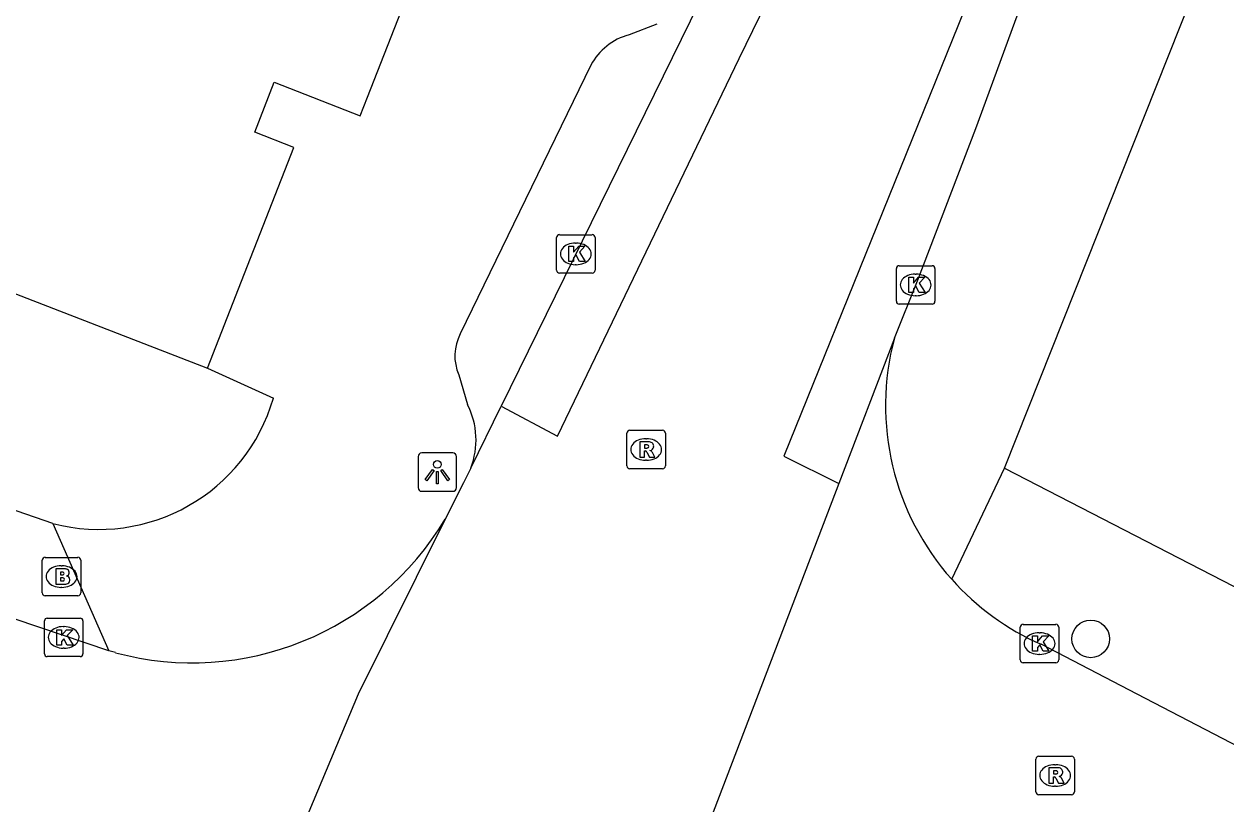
# Model space of a CAD drawing. Extents: x 160356 to 161355, y 381727 to 382845.
# Drawn here: x 160681.56 to 160712.78, y 381997.15 to 382017.41 of the extents above; entities that cross this region are included whole.
import ezdxf

# ---------------------------------------------------------------- set-up
doc = ezdxf.new("R2010")
doc.units = 0
for name, color, linetype in [('IMGEO_Boom', 7, 'Continuous'), ('IMGEO_Brandkraan', 7, 'Continuous'), ('IMGEO_Kolk', 7, 'Continuous'), ('IMGEO_Lichtpunt', 7, 'Continuous'), ('IMGEO_Pand', 7, 'Continuous'), ('IMGEO_Rijbaan_lokaal_gesloten', 7, 'Continuous'), ('IMGEO_Rijbaan_lokaal_open', 7, 'Continuous'), ('IMGEO_Rioolput', 7, 'Continuous'), ('IMGEO_Voetpad_open', 7, 'Continuous')]:
    doc.layers.add(name, color=color, linetype=linetype)

msp = doc.modelspace()

# ---------------------------------------------------------------- linework, layer by layer
at = {"layer": 'IMGEO_Boom'}
msp.add_circle((160709.269, 382001.436), 0.489, dxfattribs=at)
at = {"layer": 'IMGEO_Brandkraan'}
for p, q in [((160682.03, 382002.629), (160682.03, 382003.481)), ((160682.105, 382003.555), (160682.957, 382003.555)), ((160682.518, 382003.335), (160682.543, 382003.335)), ((160683.031, 382003.481), (160683.031, 382002.629)), ((160682.541, 382002.775), (160682.516, 382002.775)), ((160682.957, 382002.555), (160682.105, 382002.555))]:
    msp.add_line(p, q, dxfattribs=at)
for points in [[(160682.03, 382002.629), (160682.03, 382003.481)], [(160682.105, 382003.555), (160682.957, 382003.555)], [(160683.031, 382003.481), (160683.031, 382002.629)], [(160682.378, 382003.255), (160682.378, 382002.855), (160682.591, 382002.855)], [(160682.609, 382003.255), (160682.378, 382003.255)], [(160682.557, 382003.174), (160682.503, 382003.174), (160682.503, 382003.098)], [(160682.503, 382003.098), (160682.556, 382003.098)], [(160682.565, 382003.022), (160682.503, 382003.022), (160682.503, 382002.941)], [(160682.503, 382002.941), (160682.565, 382002.941)], [(160682.957, 382002.555), (160682.105, 382002.555)]]:
    msp.add_lwpolyline(points, dxfattribs=at)
for centre, radius, start, end in [((160682.107, 382003.479), 0.0765, 91.552, 178.448), ((160682.107, 382003.479), 0.0765, 91.552, 178.448), ((160682.955, 382003.479), 0.0765, 1.552, 88.448), ((160682.955, 382003.479), 0.0765, 1.552, 88.448), ((160682.558, 382003.136), 0.0379, 267.8285, 90.9355), ((160682.566, 382002.981), 0.0404, 269.8759, 90.5077), ((160682.613, 382003.11), 0.145, 59.4692, 91.5367), ((160682.638, 382003.157), 0.0922, 285.5137, 58.1501), ((160682.643, 382002.965), 0.105, 301.3115, 78.989), ((160682.597, 382003.106), 0.251, 268.6676, 293.5347), ((160682.107, 382002.631), 0.0765, 181.552, 268.448), ((160682.107, 382002.631), 0.0765, 181.552, 268.448), ((160682.955, 382002.631), 0.0765, 271.552, 358.448), ((160682.955, 382002.631), 0.0765, 271.552, 358.448)]:
    msp.add_arc(centre, radius, start, end, dxfattribs=at)
for centre, major_axis, ratio, start_param, end_param in [((160682.517, 382003.055), (-0.387, 0.002), 0.722429, 4.712389, 7.853982), ((160682.542, 382003.055), (-0.39, 0.002), 0.717154, 1.570796, 4.712389)]:
    msp.add_ellipse(centre, major_axis=major_axis, ratio=ratio, start_param=start_param, end_param=end_param, dxfattribs=at)
at = {"layer": 'IMGEO_Kolk'}
for p, q in [((160695.392, 382011.014), (160695.392, 382011.866)), ((160695.467, 382011.94), (160696.319, 382011.94)), ((160695.88, 382011.72), (160695.905, 382011.72)), ((160696.393, 382011.866), (160696.393, 382011.014)), ((160695.903, 382011.16), (160695.878, 382011.16)), ((160704.296, 382011.134), (160705.148, 382011.134)), ((160696.319, 382010.94), (160695.467, 382010.94)), ((160704.221, 382010.208), (160704.221, 382011.06)), ((160704.709, 382010.914), (160704.734, 382010.914)), ((160705.222, 382011.06), (160705.222, 382010.208)), ((160704.732, 382010.354), (160704.707, 382010.354)), ((160705.148, 382010.134), (160704.296, 382010.134)), ((160682.085, 382001.049), (160682.085, 382001.901)), ((160682.16, 382001.975), (160683.012, 382001.975)), ((160682.573, 382001.755), (160682.598, 382001.755)), ((160683.086, 382001.901), (160683.086, 382001.049)), ((160707.44, 382000.888), (160707.44, 382001.74)), ((160707.515, 382001.814), (160708.367, 382001.814)), ((160708.441, 382001.74), (160708.441, 382000.888)), ((160707.928, 382001.594), (160707.953, 382001.594)), ((160682.596, 382001.195), (160682.571, 382001.195)), ((160683.012, 382000.975), (160682.16, 382000.975)), ((160708.367, 382000.814), (160707.515, 382000.814)), ((160707.951, 382001.034), (160707.926, 382001.034))]:
    msp.add_line(p, q, dxfattribs=at)
for points in [[(160695.392, 382011.014), (160695.392, 382011.866)], [(160695.467, 382011.94), (160696.319, 382011.94)], [(160696.393, 382011.866), (160696.393, 382011.014)], [(160695.713, 382011.64), (160695.836, 382011.64), (160695.836, 382011.489), (160695.966, 382011.64), (160696.13, 382011.64), (160695.984, 382011.489), (160696.137, 382011.24), (160695.985, 382011.24), (160695.9, 382011.404), (160695.836, 382011.337), (160695.836, 382011.24), (160695.713, 382011.24), (160695.713, 382011.64)], [(160704.296, 382011.134), (160705.148, 382011.134)], [(160696.319, 382010.94), (160695.467, 382010.94)], [(160704.221, 382010.208), (160704.221, 382011.06)], [(160704.542, 382010.834), (160704.665, 382010.834), (160704.665, 382010.683), (160704.795, 382010.834), (160704.959, 382010.834), (160704.813, 382010.683), (160704.966, 382010.434), (160704.814, 382010.434), (160704.729, 382010.598), (160704.665, 382010.531), (160704.665, 382010.434), (160704.542, 382010.434), (160704.542, 382010.834)], [(160705.222, 382011.06), (160705.222, 382010.208)], [(160705.148, 382010.134), (160704.296, 382010.134)], [(160682.085, 382001.049), (160682.085, 382001.901)], [(160682.16, 382001.975), (160683.012, 382001.975)], [(160683.086, 382001.901), (160683.086, 382001.049)], [(160707.44, 382000.888), (160707.44, 382001.74)], [(160707.515, 382001.814), (160708.367, 382001.814)], [(160708.441, 382001.74), (160708.441, 382000.888)], [(160682.406, 382001.675), (160682.529, 382001.675), (160682.529, 382001.524), (160682.659, 382001.675), (160682.823, 382001.675), (160682.677, 382001.524), (160682.83, 382001.275), (160682.678, 382001.275), (160682.593, 382001.439), (160682.529, 382001.372), (160682.529, 382001.275), (160682.406, 382001.275), (160682.406, 382001.675)], [(160707.761, 382001.514), (160707.884, 382001.514), (160707.884, 382001.363), (160708.014, 382001.514), (160708.178, 382001.514), (160708.032, 382001.363), (160708.185, 382001.114), (160708.033, 382001.114), (160707.948, 382001.278), (160707.884, 382001.211), (160707.884, 382001.114), (160707.761, 382001.114), (160707.761, 382001.514)], [(160683.012, 382000.975), (160682.16, 382000.975)], [(160708.367, 382000.814), (160707.515, 382000.814)]]:
    msp.add_lwpolyline(points, dxfattribs=at)
for centre, start, end in [((160695.469, 382011.864), 91.552, 178.448), ((160695.469, 382011.864), 91.552, 178.448), ((160696.317, 382011.864), 1.552, 88.448), ((160696.317, 382011.864), 1.552, 88.448), ((160704.298, 382011.058), 91.552, 178.448), ((160704.298, 382011.058), 91.552, 178.448), ((160705.146, 382011.058), 1.552, 88.448), ((160705.146, 382011.058), 1.552, 88.448), ((160695.469, 382011.016), 181.552, 268.448), ((160695.469, 382011.016), 181.552, 268.448), ((160696.317, 382011.016), 271.552, 358.448), ((160696.317, 382011.016), 271.552, 358.448), ((160704.298, 382010.21), 181.552, 268.448), ((160704.298, 382010.21), 181.552, 268.448), ((160705.146, 382010.21), 271.552, 358.448), ((160705.146, 382010.21), 271.552, 358.448), ((160682.162, 382001.899), 91.552, 178.448), ((160682.162, 382001.899), 91.552, 178.448), ((160683.01, 382001.899), 1.552, 88.448), ((160683.01, 382001.899), 1.552, 88.448), ((160707.517, 382001.738), 91.552, 178.448), ((160707.517, 382001.738), 91.552, 178.448), ((160708.365, 382001.738), 1.552, 88.448), ((160708.365, 382001.738), 1.552, 88.448), ((160682.162, 382001.051), 181.552, 268.448), ((160682.162, 382001.051), 181.552, 268.448), ((160683.01, 382001.051), 271.552, 358.448), ((160683.01, 382001.051), 271.552, 358.448), ((160707.517, 382000.89), 181.552, 268.448), ((160707.517, 382000.89), 181.552, 268.448), ((160708.365, 382000.89), 271.552, 358.448), ((160708.365, 382000.89), 271.552, 358.448)]:
    msp.add_arc(centre, 0.0765, start, end, dxfattribs=at)
for centre, major_axis, ratio, start_param, end_param in [((160695.879, 382011.44), (-0.387, 0.002), 0.722429, 4.712389, 7.853982), ((160695.904, 382011.44), (-0.39, 0.002), 0.717154, 1.570796, 4.712389), ((160704.708, 382010.634), (-0.387, 0.002), 0.722429, 4.712389, 7.853982), ((160704.733, 382010.634), (-0.39, 0.002), 0.717154, 1.570796, 4.712389), ((160682.572, 382001.475), (-0.387, 0.002), 0.722429, 4.712389, 7.853982), ((160682.597, 382001.475), (-0.39, 0.002), 0.717154, 1.570796, 4.712389), ((160707.927, 382001.314), (-0.387, 0.002), 0.722429, 4.712389, 7.853982), ((160707.952, 382001.314), (-0.39, 0.002), 0.717154, 1.570796, 4.712389)]:
    msp.add_ellipse(centre, major_axis=major_axis, ratio=ratio, start_param=start_param, end_param=end_param, dxfattribs=at)
at = {"layer": 'IMGEO_Lichtpunt'}
for p, q in [((160691.795, 382006.173), (160691.795, 382005.366)), ((160691.795, 382006.173), (160691.795, 382005.366)), ((160692.697, 382006.268), (160691.889, 382006.268)), ((160692.697, 382006.268), (160691.889, 382006.268)), ((160692.791, 382005.366), (160692.791, 382006.173)), ((160692.791, 382005.366), (160692.791, 382006.173)), ((160691.889, 382005.272), (160692.697, 382005.272)), ((160691.889, 382005.272), (160692.697, 382005.272))]:
    msp.add_line(p, q, dxfattribs=at)
for points in [[(160692.169, 382005.837), (160692.208, 382005.809), (160692.02, 382005.547), (160691.982, 382005.574), (160692.169, 382005.837)], [(160692.271, 382005.789), (160692.318, 382005.789), (160692.318, 382005.467), (160692.271, 382005.467), (160692.271, 382005.789)], [(160692.381, 382005.809), (160692.419, 382005.836), (160692.606, 382005.574), (160692.567, 382005.546), (160692.381, 382005.809)]]:
    msp.add_lwpolyline(points, dxfattribs=at)
msp.add_circle((160692.294, 382005.971), 0.0994, dxfattribs=at)
for centre, start, end in [((160691.889, 382006.173), 90, 180), ((160691.889, 382006.173), 90, 180), ((160692.697, 382006.173), 0, 90), ((160692.697, 382006.173), 0, 90), ((160691.889, 382005.366), 180, 270), ((160691.889, 382005.366), 180, 270), ((160692.697, 382005.366), 270, 0), ((160692.697, 382005.366), 270, 360)]:
    msp.add_arc(centre, 0.0946, start, end, dxfattribs=at)
at = {"layer": 'IMGEO_Pand'}
for points in [[(160650.024, 382043.674), (160648.07, 382034.218), (160650.519, 382033.712), (160649.533, 382031.191), (160648.069, 382031.763), (160645.111, 382024.031), (160660.58, 382017.753), (160666.415, 382015.385), (160665.2, 382012.392), (160672.074, 382009.603), (160677.7, 382007.32), (160679.275, 382011.202), (160686.323, 382008.467)], [(160686.323, 382008.467), (160687.207, 382010.728), (160688.566, 382014.202), (160687.548, 382014.601), (160688.056, 382015.9), (160690.292, 382015.025), (160690.483, 382015.514), (160692.577, 382020.868)]]:
    msp.add_lwpolyline(points, dxfattribs=at)
at = {"layer": 'IMGEO_Rijbaan_lokaal_gesloten'}
for points in [[(160774.485, 382166.436), (160773.018, 382167.169), (160767.084, 382156.956), (160759.953, 382144.071), (160758.33, 382141.071), (160754.903, 382134.448), (160748.477, 382121.661), (160743.231, 382110.677), (160737.526, 382098.251), (160733.461, 382089.005), (160728.018, 382076.284), (160718.969, 382052.415), (160712.871, 382036.35), (160706.444, 382018.907), (160701.297, 382006.186), (160702.724, 382005.472)], [(160704.168, 382009.251), (160704.765, 382010.743), (160706.286, 382014.7), (160709.327, 382022.999), (160709.375, 382023.124)], [(160693.954, 382007.485), (160695.412, 382006.702), (160700.139, 382016.515), (160702.456, 382021.28)], [(160699.26, 382018.335), (160698.861, 382017.487), (160693.954, 382007.485)], [(160704.168, 382009.251), (160702.724, 382005.472)], [(160693.164, 382005.874), (160693.954, 382007.485)], [(160693.164, 382005.874), (160692.978, 382005.495), (160692.495, 382004.543)], [(160702.724, 382005.472), (160698.267, 381993.805)], [(160692.495, 382004.543), (160690.234, 382000), (160685.331, 381988.306)]]:
    msp.add_lwpolyline(points, dxfattribs=at)
at = {"layer": 'IMGEO_Rijbaan_lokaal_open'}
for points in [[(160683.761, 382001.128), (160659.366, 382009.375)], [(160683.93, 382001.078), (160683.761, 382001.128)], [(160724.251, 381992.846), (160710.476, 382000), (160707.982, 382001.295)]]:
    msp.add_lwpolyline(points, dxfattribs=at)
for centre, radius, start, end in [((160710.722, 382007.499), 6.784, 165.0384, 221.7136), ((160685.923, 382008.471), 7.657, 254.9158, 329.1361), ((160710.737, 382007.526), 6.813, 221.8013, 246.1498)]:
    msp.add_arc(centre, radius, start, end, dxfattribs=at)
at = {"layer": 'IMGEO_Rioolput'}
for p, q in [((160697.219, 382005.931), (160697.219, 382006.783)), ((160697.294, 382006.857), (160698.146, 382006.857)), ((160698.22, 382006.783), (160698.22, 382005.931)), ((160697.707, 382006.637), (160697.732, 382006.637)), ((160698.146, 382005.857), (160697.294, 382005.857)), ((160697.73, 382006.077), (160697.705, 382006.077)), ((160707.846, 381997.461), (160707.846, 381998.313)), ((160707.921, 381998.387), (160708.773, 381998.387)), ((160708.847, 381998.313), (160708.847, 381997.461)), ((160708.334, 381998.167), (160708.359, 381998.167)), ((160708.773, 381997.387), (160707.921, 381997.387)), ((160708.357, 381997.607), (160708.332, 381997.607))]:
    msp.add_line(p, q, dxfattribs=at)
for points in [[(160697.219, 382005.931), (160697.219, 382006.783)], [(160697.294, 382006.857), (160698.146, 382006.857)], [(160698.22, 382006.783), (160698.22, 382005.931)], [(160697.808, 382006.555), (160697.556, 382006.557), (160697.556, 382006.157)], [(160697.734, 382006.476), (160697.68, 382006.476), (160697.68, 382006.395)], [(160697.68, 382006.395), (160697.732, 382006.395)], [(160697.556, 382006.157), (160697.68, 382006.157), (160697.68, 382006.319), (160697.691, 382006.319)], [(160697.738, 382006.29), (160697.809, 382006.157), (160697.949, 382006.157), (160697.884, 382006.283)], [(160698.146, 382005.857), (160697.294, 382005.857)], [(160707.846, 381997.461), (160707.846, 381998.313)], [(160707.921, 381998.387), (160708.773, 381998.387)], [(160708.847, 381998.313), (160708.847, 381997.461)], [(160708.435, 381998.085), (160708.183, 381998.087), (160708.183, 381997.687)], [(160708.361, 381998.006), (160708.307, 381998.006), (160708.307, 381997.925)], [(160708.183, 381997.687), (160708.307, 381997.687), (160708.307, 381997.849), (160708.318, 381997.849)], [(160708.307, 381997.925), (160708.359, 381997.925)], [(160708.365, 381997.82), (160708.436, 381997.687), (160708.576, 381997.687), (160708.511, 381997.813)], [(160708.773, 381997.387), (160707.921, 381997.387)]]:
    msp.add_lwpolyline(points, dxfattribs=at)
for centre, radius, start, end in [((160697.296, 382006.781), 0.0765, 91.552, 178.448), ((160697.296, 382006.781), 0.0765, 91.552, 178.448), ((160698.144, 382006.781), 0.0765, 1.552, 88.448), ((160698.144, 382006.781), 0.0765, 1.552, 88.448), ((160697.716, 382006.584), 0.19, 274.7715, 282.9687), ((160697.74, 382006.38), 0.0964, 77.0061, 93.1865), ((160697.754, 382006.437), 0.0378, 276.6634, 79.6772), ((160697.807, 382006.445), 0.109, 350.3612, 89.416), ((160697.805, 382006.445), 0.112, 277.5842, 350.9817), ((160697.69, 382006.266), 0.0533, 26.0293, 88.6989), ((160697.789, 382006.23), 0.108, 29.5134, 73.7905), ((160697.296, 382005.933), 0.0765, 181.552, 268.448), ((160697.296, 382005.933), 0.0765, 181.552, 268.448), ((160698.144, 382005.933), 0.0765, 271.552, 358.448), ((160698.144, 382005.933), 0.0765, 271.552, 358.448), ((160707.923, 381998.311), 0.0765, 91.552, 178.448), ((160707.923, 381998.311), 0.0765, 91.552, 178.448), ((160708.771, 381998.311), 0.0765, 1.552, 88.448), ((160708.771, 381998.311), 0.0765, 1.552, 88.448), ((160708.367, 381997.91), 0.0964, 77.0061, 93.1865), ((160708.381, 381997.967), 0.0378, 276.6634, 79.6772), ((160708.434, 381997.975), 0.109, 350.3612, 89.416), ((160708.317, 381997.796), 0.0533, 26.0293, 88.6989), ((160708.343, 381998.114), 0.19, 274.7715, 282.9687), ((160708.432, 381997.975), 0.112, 277.5842, 350.9817), ((160708.416, 381997.76), 0.108, 29.5134, 73.7905), ((160707.923, 381997.463), 0.0765, 181.552, 268.448), ((160707.923, 381997.463), 0.0765, 181.552, 268.448), ((160708.771, 381997.463), 0.0765, 271.552, 358.448), ((160708.771, 381997.463), 0.0765, 271.552, 358.448)]:
    msp.add_arc(centre, radius, start, end, dxfattribs=at)
for centre, major_axis, ratio, start_param, end_param in [((160697.706, 382006.357), (-0.387, 0.002), 0.722429, 4.712389, 7.853982), ((160697.731, 382006.357), (-0.39, 0.002), 0.717154, 1.570796, 4.712389), ((160708.333, 381997.887), (-0.387, 0.002), 0.722429, 4.712389, 7.853982), ((160708.358, 381997.887), (-0.39, 0.002), 0.717154, 1.570796, 4.712389)]:
    msp.add_ellipse(centre, major_axis=major_axis, ratio=ratio, start_param=start_param, end_param=end_param, dxfattribs=at)
at = {"layer": 'IMGEO_Voetpad_open'}
for points in [[(160707.027, 382005.872), (160723.769, 382047.981), (160723.909, 382047.851), (160734.483, 382073.75), (160746.148, 382100.741), (160750.887, 382111.2), (160755.847, 382121.079), (160757.838, 382125.044), (160765.277, 382139.388)], [(160682.304, 382004.436), (160634.111, 382021.11)], [(160697.998, 382017.414), (160697.274, 382017.135)], [(160696.283, 382016.348), (160692.891, 382009.364)], [(160686.323, 382008.467), (160688.035, 382007.694)], [(160692.853, 382008.298), (160693.081, 382007.523)], [(160705.658, 382002.985), (160707.027, 382005.872)], [(160707.027, 382005.872), (160715.515, 382001.5)], [(160682.304, 382004.436), (160683.761, 382001.128)]]:
    msp.add_lwpolyline(points, dxfattribs=at)
for centre, radius, start, end in [((160697.699, 382015.582), 1.61, 105.3132, 151.5964), ((160693.975, 382008.792), 1.226, 152.1759, 203.7409), ((160683.497, 382009.006), 4.724, 255.3651, 343.8703), ((160691.273, 382006.605), 2.027, 338.8508, 26.9121)]:
    msp.add_arc(centre, radius, start, end, dxfattribs=at)

doc.saveas('drawing.dxf')
